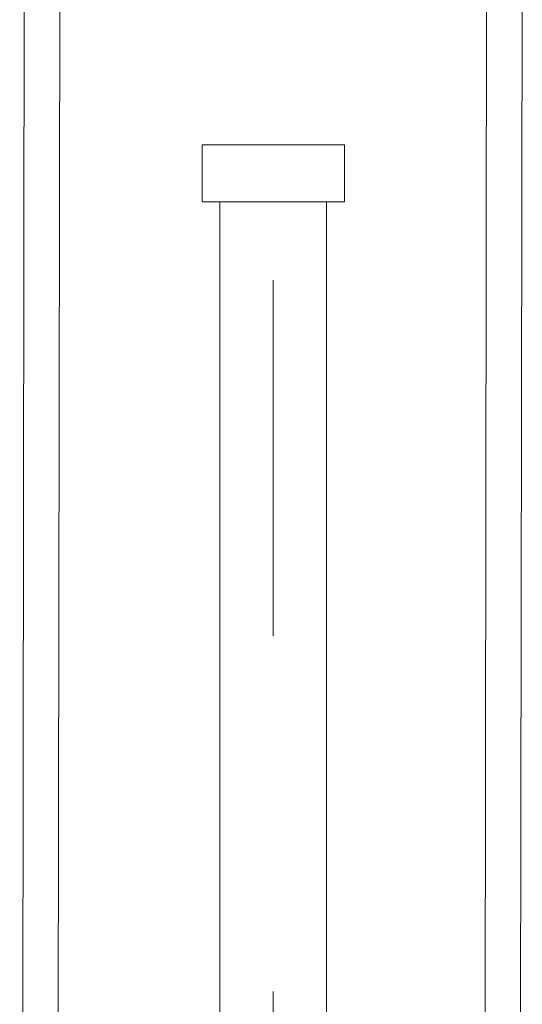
# Model space of a CAD drawing. Header units: metres. Extents: x -912764 to -454925, y -2226138 to -1112338.
# Tile 383 of 457: x -455316.82 to -455316.679, y -1112451.15 to -1112450.874. Entities that reach past the tile are written whole.
import ezdxf

# ---------------------------------------------------------------- set-up
doc = ezdxf.new("R2010")
doc.units = ezdxf.units.M
doc.linetypes.add('DASHDOT2', pattern=[0.375, 0.25, -0.0625, 0, -0.0625])
doc.layers.add('025-OSY', color=4, linetype='DASHDOT2')
doc.layers.add('025-ZSvodidlo', color=1, linetype='Continuous')

msp = doc.modelspace()

# ---------------------------------------------------------------- linework, layer by layer
at = {"layer": '025-OSY', "color": 1, "lineweight": 13}
msp.add_line((-455316.74868, -1112450.59681), (-455316.74868, -1112451.84506), dxfattribs=at)
at = {"layer": '025-ZSvodidlo', "color": 1, "lineweight": 13}
for p, q in [((-455316.81866, -1112450.82595), (-455316.82, -1112451.72667)), ((-455316.80866, -1112450.82596), (-455316.81, -1112451.72708)), ((-455316.68866, -1112450.82614), (-455316.69001, -1112451.73206)), ((-455316.67866, -1112450.82616), (-455316.68001, -1112451.73247))]:
    msp.add_line(p, q, dxfattribs=at)
for points in [[(-455316.72868, -1112450.9088), (-455316.76868, -1112450.9088), (-455316.76868, -1112450.9248), (-455316.72868, -1112450.9248)], [(-455316.73368, -1112450.9248), (-455316.76368, -1112450.9248), (-455316.76368, -1112451.63051), (-455316.73368, -1112451.63051)]]:
    msp.add_lwpolyline(points, close=True, dxfattribs=at)

doc.saveas('drawing.dxf')
